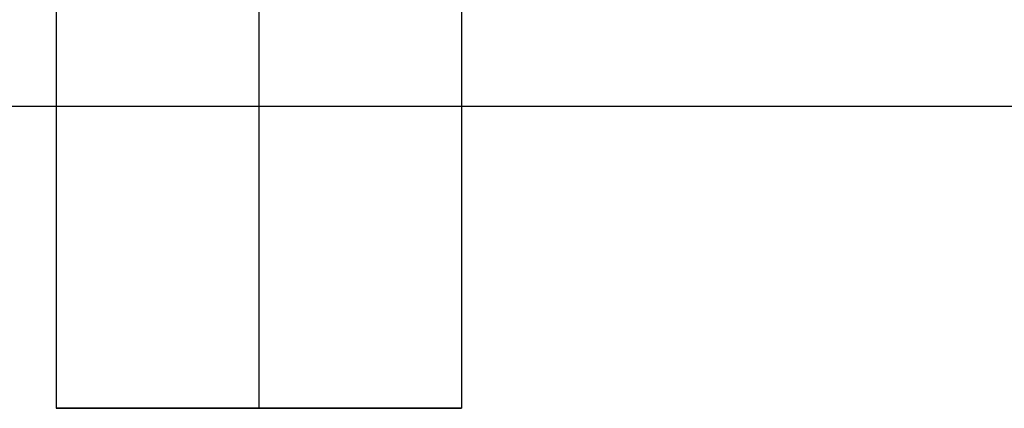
# Model space of a CAD drawing. Header units: millimetres. Extents: x -429 to 422, y -262 to 259.
# Tile 466 of 656: x 121 to 136, y 150 to 156. Entities that reach past the tile are written whole.
import ezdxf

# ---------------------------------------------------------------- set-up
doc = ezdxf.new("R2010")
doc.units = ezdxf.units.MM
doc.layers.add('Default', color=7, linetype='Continuous', true_color=0x000000)

msp = doc.modelspace()

# ---------------------------------------------------------------- linework, layer by layer
at = {"layer": 'Default'}
for p, q in [((121.873, 150.065, 776.822), (127.873, 150.065, 776.822)), ((124.873, 150.065, 773.822), (124.873, 150.065, 779.822))]:
    msp.add_line(p, q, dxfattribs=at)
for points in [[(121.873, 195.065, 776.822), (121.873, 172.565, 776.822), (121.873, 150.065, 776.822)], [(124.873, 195.065, 779.822), (124.873, 172.565, 779.822), (124.873, 150.065, 779.822)], [(124.873, 195.065, 773.822), (124.873, 172.565, 773.822), (124.873, 150.065, 773.822)], [(127.873, 195.065, 776.822), (127.873, 172.565, 776.822), (127.873, 150.065, 776.822)], [(411.873, 154.531, 771.822), (-3.127, 154.531, 771.822), (-418.127, 154.531, 771.822)], [(288.873, 154.531, 780.822), (-3.127, 154.531, 780.822), (-295.127, 154.531, 780.822)]]:
    msp.add_open_spline(points, degree=2, dxfattribs=at)
msp.add_rational_spline([(127.873, 150.065, 776.822), (127.873, 150.065, 779.822), (124.873, 150.065, 779.822), (121.873, 150.065, 779.822), (121.873, 150.065, 776.822), (121.873, 150.065, 773.822), (124.873, 150.065, 773.822), (127.873, 150.065, 773.822), (127.873, 150.065, 776.822)], [1, 0.707106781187, 1, 0.707106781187, 1, 0.707106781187, 1, 0.707106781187, 1], degree=2, knots=[0, 0, 0, 6.283185, 6.283185, 12.566371, 12.566371, 18.849556, 18.849556, 25.132741, 25.132741, 25.132741], dxfattribs=at)

doc.saveas('drawing.dxf')
